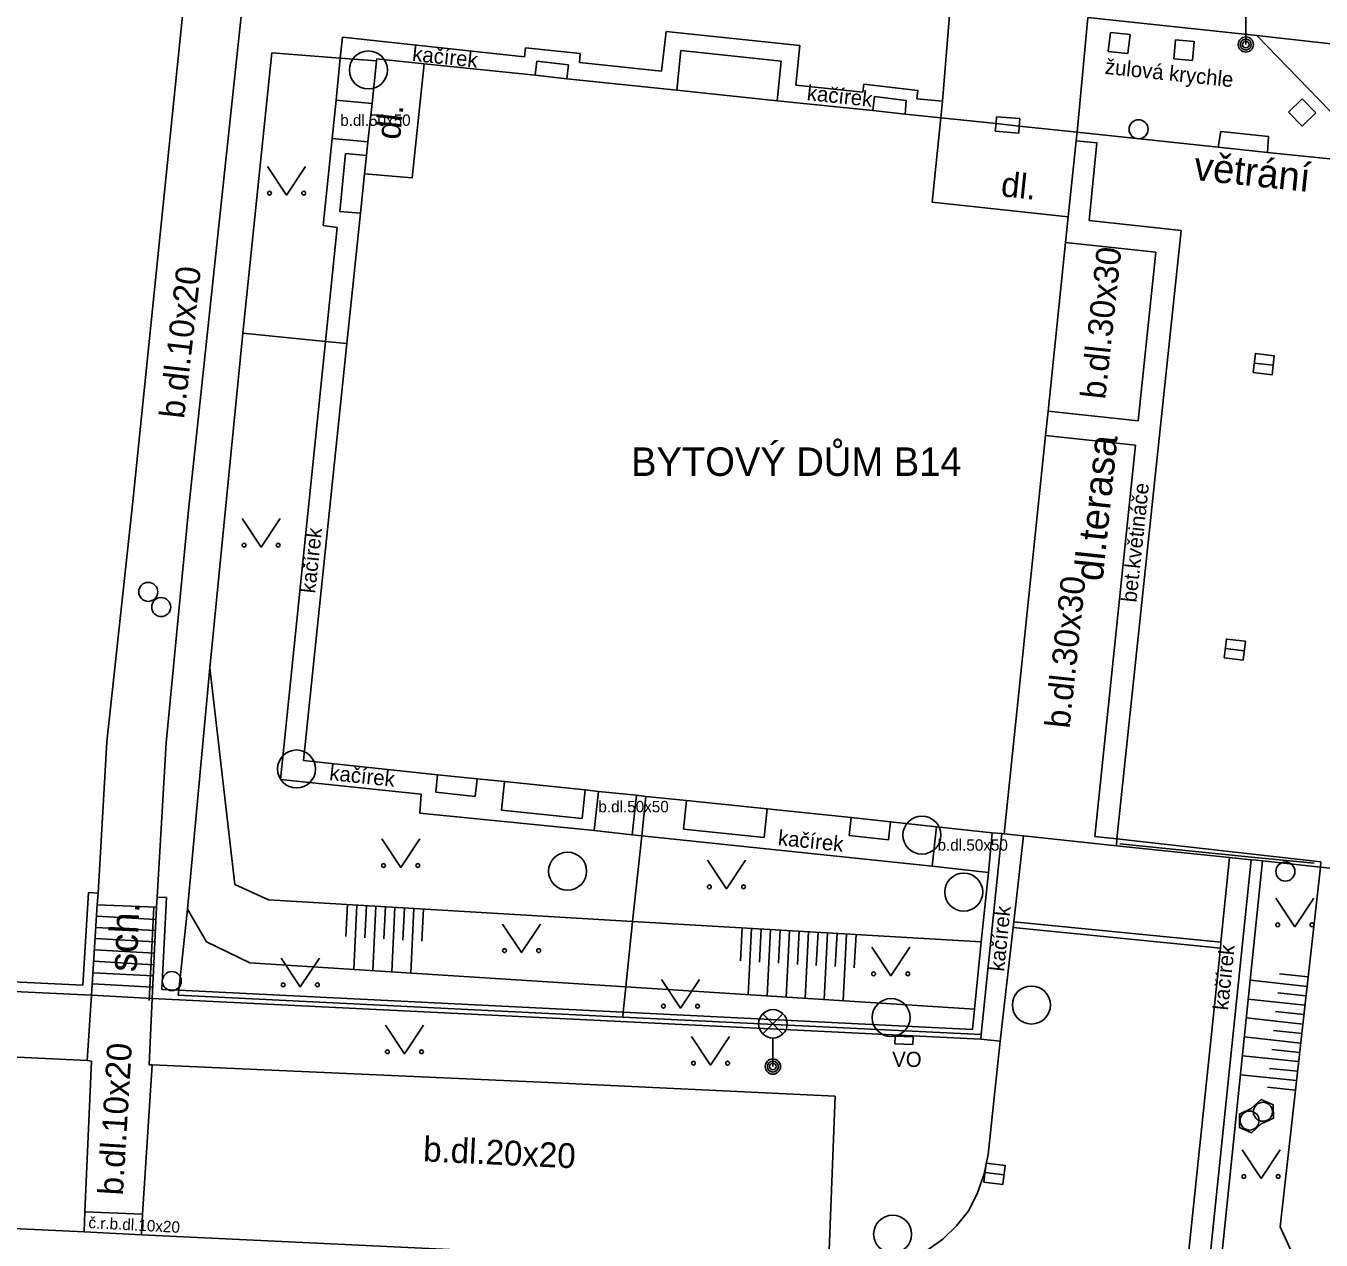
# Model space of a CAD drawing. Extents: x -598233 to -596890, y -1157848 to -1156431.
# Drawn here: x -597870.05 to -597835.98, y -1156792.22 to -1156760.28 of the extents above; entities that cross this region are included whole.
import ezdxf

# ---------------------------------------------------------------- set-up
doc = ezdxf.new("R2010")
doc.units = 0
for name, color, linetype in [('Level 10', 7, 'Continuous'), ('Level 11', 7, 'Continuous'), ('Level 14', 7, 'Continuous'), ('Level 15', 7, 'Continuous'), ('Level 24', 7, 'Continuous'), ('Level 25', 7, 'Continuous'), ('Level 26', 7, 'Continuous'), ('Level 27', 7, 'Continuous'), ('Level 28', 7, 'Continuous'), ('Level 33', 7, 'Continuous'), ('Level 36', 7, 'Continuous'), ('Level 40', 7, 'Continuous'), ('Level 41', 7, 'Continuous'), ('Level 42', 7, 'Continuous'), ('Level 5', 7, 'Continuous'), ('Level 7', 7, 'Continuous'), ('Level 9', 7, 'Continuous')]:
    doc.layers.add(name, color=color, linetype=linetype)

msp = doc.modelspace()

# ---------------------------------------------------------------- linework, layer by layer
at = {"layer": 'Level 10'}
for points in [[(-597842.12, -1156760.06), (-597837.67, -1156760.53)], [(-597835.33, -1156760.8), (-597837.67, -1156760.53)], [(-597899.02, -1156790.58), (-597898.8, -1156786.04), (-597868.44, -1156787.5)], [(-597844.42, -1156786.99), (-597844.74, -1156789.97)], [(-597868.44, -1156787.5), (-597868.32, -1156787.52), (-597868.5, -1156791.48), (-597868.52, -1156792.01)], [(-597867.01, -1156792.09), (-597866.98, -1156791.54), (-597866.73, -1156787.61)], [(-597866.73, -1156787.61), (-597856.5, -1156788.07)], [(-597856.5, -1156788.07), (-597848.76, -1156788.44)], [(-597848.76, -1156788.44), (-597848.94, -1156792.95)], [(-597844.74, -1156789.97), (-597844.84, -1156790.48), (-597845.02, -1156790.98), (-597845.25, -1156791.45)], [(-597845.25, -1156791.45), (-597845.57, -1156791.85), (-597845.93, -1156792.2), (-597846.35, -1156792.5)], [(-597868.52, -1156792.01), (-597867.01, -1156792.09)]]:
    msp.add_lwpolyline(points, dxfattribs=at)
at = {"layer": 'Level 11'}
for points in [[(-597868.15, -1156783.1), (-597867.92, -1156779.12), (-597867.24, -1156772.79), (-597865.68, -1156757.6)], [(-597866.6, -1156783.2), (-597866.36, -1156779.14), (-597865.77, -1156773.02), (-597864.14, -1156757.72)], [(-597845.73, -1156759.67), (-597845.94, -1156762.26), (-597845.98, -1156762.7)], [(-597842.4, -1156763.08), (-597842.12, -1156760.06)], [(-597853.33, -1156761.47), (-597853.21, -1156760.43)], [(-597853.21, -1156760.43), (-597849.69, -1156760.8)], [(-597861.72, -1156760.58), (-597861.78, -1156761.13)], [(-597861.72, -1156760.58), (-597856.93, -1156761.09)], [(-597849.69, -1156760.8), (-597849.8, -1156761.84)], [(-597837.67, -1156760.53), (-597834.39, -1156763.92), (-597824.1, -1156774.56)], [(-597861.78, -1156761.13), (-597861.89, -1156762.23)], [(-597856.91, -1156760.86), (-597856.93, -1156761.09)], [(-597856.91, -1156760.86), (-597855.47, -1156761.01)], [(-597855.47, -1156761.01), (-597855.49, -1156761.24)], [(-597855.49, -1156761.24), (-597853.33, -1156761.47)], [(-597849.8, -1156761.84), (-597848.03, -1156762.02)], [(-597848.01, -1156761.81), (-597848.03, -1156762.02)], [(-597848.01, -1156761.81), (-597846.59, -1156761.98)], [(-597846.59, -1156761.98), (-597846.61, -1156762.2)], [(-597846.61, -1156762.2), (-597845.94, -1156762.26)], [(-597861.89, -1156762.23), (-597861.99, -1156763.24)], [(-597860.94, -1156762.32), (-597861.89, -1156762.23)], [(-597861.99, -1156763.24), (-597862.23, -1156765.53)], [(-597861.05, -1156763.33), (-597861.99, -1156763.24)], [(-597842.42, -1156763.3), (-597841.88, -1156763.36)], [(-597842.08, -1156765.4), (-597841.88, -1156763.36)], [(-597862.23, -1156765.53), (-597861.86, -1156765.58)], [(-597862.17, -1156768.58), (-597861.86, -1156765.58)], [(-597842.08, -1156765.4), (-597839.66, -1156765.66)], [(-597839.66, -1156765.66), (-597841.35, -1156781.67)], [(-597840.33, -1156766.23), (-597842.7, -1156765.98)], [(-597840.79, -1156770.67), (-597840.33, -1156766.23)], [(-597863.35, -1156780.11), (-597862.17, -1156768.58)], [(-597840.79, -1156770.67), (-597843.16, -1156770.42)], [(-597840.86, -1156771.31), (-597843.23, -1156771.06)], [(-597841.93, -1156781.61), (-597840.86, -1156771.31)], [(-597859.65, -1156780.49), (-597863.35, -1156780.11)], [(-597859.69, -1156780.99), (-597859.65, -1156780.49)], [(-597854.99, -1156780.42), (-597855.1, -1156781.45)], [(-597853.99, -1156780.52), (-597854.1, -1156781.56)], [(-597855.1, -1156781.45), (-597859.69, -1156780.99)], [(-597854.1, -1156781.56), (-597855.1, -1156781.45)], [(-597853.85, -1156781.59), (-597854.1, -1156781.56)], [(-597846.21, -1156782.39), (-597853.85, -1156781.59)], [(-597846.1, -1156781.35), (-597846.21, -1156782.39)], [(-597845.15, -1156786.68), (-597845.1, -1156786.15), (-597844.92, -1156784.38), (-597844.73, -1156782.55), (-597844.63, -1156781.51)], [(-597843.81, -1156781.59), (-597844.06, -1156783.85), (-597844.08, -1156784), (-597844.42, -1156786.99)], [(-597841.93, -1156781.61), (-597841.35, -1156781.67)], [(-597841.35, -1156781.67), (-597841.36, -1156781.85)], [(-597839.5, -1156792.92), (-597838.63, -1156784.54), (-597838.62, -1156784.39), (-597838.39, -1156782.16)], [(-597837.52, -1156782.25), (-597838.6, -1156792.7)], [(-597844.73, -1156782.55), (-597846.21, -1156782.39)], [(-597868.55, -1156785.52), (-597868.4, -1156783.08)], [(-597866.35, -1156783.21), (-597866.47, -1156785.63)], [(-597868.17, -1156783.4), (-597866.61, -1156783.47)], [(-597868.21, -1156784), (-597866.64, -1156784.08)], [(-597868.19, -1156783.7), (-597866.63, -1156783.79)], [(-597844.08, -1156784), (-597838.63, -1156784.54)], [(-597844.06, -1156783.85), (-597838.62, -1156784.39)], [(-597901.3, -1156784.21), (-597899.76, -1156784.29), (-597868.32, -1156785.78)], [(-597868.23, -1156784.29), (-597866.66, -1156784.38)], [(-597868.24, -1156784.59), (-597866.67, -1156784.68)], [(-597868.26, -1156784.89), (-597866.69, -1156784.98)], [(-597868.28, -1156785.19), (-597866.7, -1156785.27)], [(-597868.3, -1156785.48), (-597866.72, -1156785.57)], [(-597866.47, -1156785.63), (-597866.03, -1156785.65)], [(-597866.03, -1156785.65), (-597854.34, -1156786.23)], [(-597868.44, -1156787.5), (-597868.32, -1156785.78)], [(-597868.32, -1156785.78), (-597866.73, -1156785.87)], [(-597866.73, -1156785.87), (-597868.32, -1156785.78)], [(-597866.73, -1156785.87), (-597866.81, -1156787.61)], [(-597854.34, -1156786.23), (-597845.15, -1156786.68)], [(-597844.93, -1156786.94), (-597844.42, -1156786.99)], [(-597866.81, -1156787.61), (-597866.73, -1156787.61)], [(-597837.56, -1156789.17), (-597837.81, -1156789.4), (-597838.13, -1156789.26), (-597838.13, -1156788.91), (-597837.82, -1156788.76)], [(-597837.82, -1156788.76), (-597837.56, -1156788.53), (-597837.24, -1156788.67), (-597837.23, -1156789.02), (-597837.56, -1156789.17)], [(-597868.52, -1156792.01), (-597899.02, -1156790.58)], [(-597868.5, -1156791.48), (-597866.98, -1156791.54)], [(-597867.01, -1156792.09), (-597848.94, -1156792.95)]]:
    msp.add_lwpolyline(points, dxfattribs=at)
at = {"layer": 'Level 14'}
for points in [[(-597864.55, -1156782.87), (-597865.21, -1156777.17)], [(-597836, -1156782.41), (-597837.06, -1156791.88)], [(-597863.67, -1156783.27), (-597864.55, -1156782.87)], [(-597854.09, -1156783.84), (-597863.67, -1156783.27)], [(-597865.3, -1156784.38), (-597865.8, -1156783.52)], [(-597844.92, -1156784.38), (-597854.09, -1156783.84)], [(-597864.16, -1156784.93), (-597865.3, -1156784.38)], [(-597854.27, -1156785.56), (-597864.16, -1156784.93)], [(-597845.1, -1156786.15), (-597854.27, -1156785.56)], [(-597837.06, -1156791.88), (-597836.74, -1156792.57)]]:
    msp.add_lwpolyline(points, dxfattribs=at)
at = {"layer": 'Level 15'}
for points in [[(-597861.59, -1156783.39), (-597861.63, -1156784.24)], [(-597861.34, -1156783.41), (-597861.42, -1156785.11)], [(-597861.09, -1156783.42), (-597861.13, -1156784.27)], [(-597860.84, -1156783.44), (-597860.92, -1156785.14)], [(-597860.59, -1156783.45), (-597860.63, -1156784.3)], [(-597860.34, -1156783.47), (-597860.42, -1156785.17)], [(-597860.09, -1156783.48), (-597860.13, -1156784.33)], [(-597859.84, -1156783.5), (-597859.92, -1156785.2)], [(-597859.59, -1156783.51), (-597859.63, -1156784.36)], [(-597851.21, -1156784.01), (-597851.25, -1156784.88)], [(-597850.96, -1156784.02), (-597851.05, -1156785.77)], [(-597850.71, -1156784.04), (-597850.75, -1156784.91)], [(-597850.46, -1156784.05), (-597850.55, -1156785.8)], [(-597850.21, -1156784.06), (-597850.25, -1156784.94)], [(-597849.96, -1156784.08), (-597850.05, -1156785.84)], [(-597849.71, -1156784.09), (-597849.75, -1156784.97)], [(-597849.46, -1156784.11), (-597849.55, -1156785.87)], [(-597849.21, -1156784.12), (-597849.26, -1156785)], [(-597848.96, -1156784.14), (-597849.05, -1156785.9)], [(-597848.71, -1156784.15), (-597848.76, -1156785.03)], [(-597848.46, -1156784.17), (-597848.55, -1156785.93)], [(-597848.21, -1156784.18), (-597848.26, -1156785.06)], [(-597837.07, -1156785.22), (-597836.32, -1156785.3)], [(-597837.84, -1156785.39), (-597836.35, -1156785.55)], [(-597837.9, -1156785.89), (-597836.41, -1156786.04)], [(-597837.12, -1156785.72), (-597836.38, -1156785.8)], [(-597837.95, -1156786.38), (-597836.46, -1156786.54)], [(-597837.18, -1156786.21), (-597836.43, -1156786.29)], [(-597837.23, -1156786.71), (-597836.49, -1156786.79)], [(-597838, -1156786.88), (-597836.52, -1156787.04)], [(-597838.05, -1156787.38), (-597836.57, -1156787.53)], [(-597837.28, -1156787.21), (-597836.55, -1156787.29)], [(-597837.34, -1156787.71), (-597836.6, -1156787.78)], [(-597838.1, -1156787.88), (-597836.63, -1156788.03)], [(-597837.39, -1156788.2), (-597836.66, -1156788.28)]]:
    msp.add_lwpolyline(points, dxfattribs=at)
at = {"layer": 'Level 24'}
for points in [[(-597847.18, -1156786.86), (-597847.19, -1156787.06)], [(-597847.19, -1156787.06), (-597846.72, -1156787.08)], [(-597847.18, -1156786.86), (-597846.71, -1156786.88)], [(-597846.71, -1156786.88), (-597846.72, -1156787.08)]]:
    msp.add_lwpolyline(points, dxfattribs=at)
at = {"layer": 'Level 25'}
for points in [[(-597841.58, -1156760.95), (-597841.52, -1156760.45)], [(-597841.52, -1156760.45), (-597841, -1156760.51)], [(-597841, -1156760.51), (-597841.06, -1156761.01)], [(-597839.81, -1156760.65), (-597839.85, -1156761.15)], [(-597839.32, -1156760.69), (-597839.81, -1156760.65)], [(-597839.36, -1156761.19), (-597839.32, -1156760.69)], [(-597841.06, -1156761.01), (-597841.58, -1156760.95)], [(-597839.85, -1156761.15), (-597839.36, -1156761.19)], [(-597836.84, -1156762.55), (-597836.48, -1156762.2)], [(-597836.48, -1156762.2), (-597836.12, -1156762.57)], [(-597836.48, -1156762.92), (-597836.84, -1156762.55)], [(-597836.12, -1156762.57), (-597836.48, -1156762.92)], [(-597838.69, -1156763.47), (-597838.62, -1156763.06), (-597837.36, -1156763.19), (-597837.39, -1156763.61)]]:
    msp.add_lwpolyline(points, dxfattribs=at)
at = {"layer": 'Level 26'}
for points in [[(-597852.93, -1156761.97), (-597852.82, -1156760.93)], [(-597852.82, -1156760.93), (-597850.18, -1156761.21)], [(-597856.65, -1156761.58), (-597856.61, -1156761.21)], [(-597856.61, -1156761.21), (-597855.78, -1156761.3)], [(-597855.82, -1156761.67), (-597855.78, -1156761.3)], [(-597850.29, -1156762.25), (-597850.18, -1156761.21)], [(-597847.77, -1156762.51), (-597847.73, -1156762.14)], [(-597847.73, -1156762.14), (-597846.89, -1156762.24)], [(-597846.92, -1156762.6), (-597846.89, -1156762.24)], [(-597844.53, -1156762.85), (-597844.55, -1156763.05)], [(-597844.52, -1156762.67), (-597844.53, -1156762.85)], [(-597843.9, -1156762.72), (-597844.52, -1156762.67)], [(-597843.92, -1156762.92), (-597843.9, -1156762.72)], [(-597844.55, -1156763.05), (-597843.93, -1156763.1)], [(-597843.93, -1156763.1), (-597843.92, -1156762.92)], [(-597861.64, -1156763.64), (-597861.79, -1156765.16)], [(-597861.09, -1156763.69), (-597861.64, -1156763.64)], [(-597861.25, -1156765.21), (-597861.79, -1156765.16)], [(-597859.22, -1156779.98), (-597859.27, -1156780.44)], [(-597858.18, -1156780.09), (-597858.23, -1156780.55)], [(-597857.46, -1156780.16), (-597857.54, -1156780.91)], [(-597859.27, -1156780.44), (-597858.23, -1156780.55)], [(-597855.34, -1156780.38), (-597855.42, -1156781.13)], [(-597857.54, -1156780.91), (-597855.42, -1156781.13)], [(-597852.67, -1156780.66), (-597852.75, -1156781.41)], [(-597850.55, -1156780.88), (-597850.63, -1156781.63)], [(-597848.34, -1156781.11), (-597848.39, -1156781.58)], [(-597847.31, -1156781.22), (-597847.36, -1156781.69)], [(-597852.75, -1156781.41), (-597850.63, -1156781.63)], [(-597848.39, -1156781.58), (-597847.36, -1156781.69)]]:
    msp.add_lwpolyline(points, dxfattribs=at)
at = {"layer": 'Level 27'}
for p, q in [((-597837.7382, -1156769.1504), (-597837.2418, -1156769.2096)), ((-597838.4982, -1156776.6604), (-597838.0018, -1156776.7196)), ((-597844.8182, -1156790.4504), (-597844.3218, -1156790.5096))]:
    msp.add_line(p, q, dxfattribs=at)
for points in [[(-597837.7679, -1156769.3986), (-597837.2714, -1156769.4579), (-597837.2121, -1156768.9614), (-597837.7086, -1156768.9021)], [(-597838.5279, -1156776.9086), (-597838.0314, -1156776.9679), (-597837.9721, -1156776.4714), (-597838.4686, -1156776.4121)], [(-597844.8479, -1156790.6986), (-597844.3514, -1156790.7579), (-597844.2921, -1156790.2614), (-597844.7886, -1156790.2021)]]:
    msp.add_lwpolyline(points, close=True, dxfattribs=at)
for centre in [(-597861.04, -1156761.44), (-597862.93, -1156779.83), (-597846.48, -1156781.57), (-597855.8, -1156782.52), (-597845.38, -1156783.07), (-597843.6, -1156786.04), (-597847.29, -1156786.37), (-597847.25, -1156792.07)]:
    msp.add_circle(centre, 0.5, dxfattribs=at)
at = {"layer": 'Level 28'}
for centre in [(-597840.78, -1156763), (-597866.83, -1156775.17), (-597866.49, -1156775.57), (-597836.92, -1156782.53), (-597866.21, -1156785.41), (-597837.51, -1156788.85), (-597837.86, -1156789.08)]:
    msp.add_circle(centre, 0.25, dxfattribs=at)
at = {"layer": 'Level 33'}
for p, q in [((-597837.96, -1156760.02), (-597837.96, -1156760.77)), ((-597850.665, -1156786.8), (-597850.135, -1156786.27)), ((-597850.665, -1156786.27), (-597850.135, -1156786.8)), ((-597850.4, -1156786.91), (-597850.4, -1156787.66))]:
    msp.add_line(p, q, dxfattribs=at)
for centre, radius in [((-597837.96, -1156760.77), 0.2), ((-597837.96, -1156760.77), 0.1445), ((-597837.96, -1156760.77), 0.0876), ((-597850.4, -1156786.535), 0.375), ((-597850.4, -1156787.66), 0.2), ((-597850.4, -1156787.66), 0.1445), ((-597850.4, -1156787.66), 0.0876)]:
    msp.add_circle(centre, radius, dxfattribs=at)
at = {"layer": 'Level 36'}
for points in [[(-597863.69, -1156763.98), (-597863.19, -1156764.73), (-597862.69, -1156763.98)], [(-597864.36, -1156773.24), (-597863.86, -1156773.99), (-597863.36, -1156773.24)], [(-597860.69, -1156781.67), (-597860.19, -1156782.42), (-597859.69, -1156781.67)], [(-597852.12, -1156782.23), (-597851.62, -1156782.98), (-597851.12, -1156782.23)], [(-597837.17, -1156783.23), (-597836.67, -1156783.98), (-597836.17, -1156783.23)], [(-597857.51, -1156783.91), (-597857.01, -1156784.66), (-597856.51, -1156783.91)], [(-597847.8, -1156784.52), (-597847.3, -1156785.27), (-597846.8, -1156784.52)], [(-597863.33, -1156784.81), (-597862.83, -1156785.56), (-597862.33, -1156784.81)], [(-597853.33, -1156785.37), (-597852.83, -1156786.12), (-597852.33, -1156785.37)], [(-597860.59, -1156786.57), (-597860.09, -1156787.32), (-597859.59, -1156786.57)], [(-597852.54, -1156786.87), (-597852.04, -1156787.62), (-597851.54, -1156786.87)], [(-597838.06, -1156789.85), (-597837.56, -1156790.6), (-597837.06, -1156789.85)]]:
    msp.add_lwpolyline(points, dxfattribs=at)
for centre in [(-597863.6402, -1156764.6798), (-597862.7408, -1156764.6798), (-597864.3102, -1156773.9398), (-597863.4108, -1156773.9398), (-597860.6402, -1156782.3698), (-597859.7408, -1156782.3698), (-597852.0702, -1156782.9298), (-597851.1708, -1156782.9298), (-597837.1202, -1156783.9298), (-597836.2208, -1156783.9298), (-597857.4602, -1156784.6098), (-597856.5608, -1156784.6098), (-597847.7502, -1156785.2198), (-597846.8508, -1156785.2198), (-597863.2802, -1156785.5098), (-597862.3808, -1156785.5098), (-597853.2802, -1156786.0698), (-597852.3808, -1156786.0698), (-597860.5402, -1156787.2698), (-597859.6408, -1156787.2698), (-597852.4902, -1156787.5698), (-597851.5908, -1156787.5698), (-597838.0102, -1156790.5498), (-597837.1108, -1156790.5498)]:
    msp.add_circle(centre, 0.05, dxfattribs=at)
at = {"layer": 'Level 5'}
for points in [[(-597862.75, -1156779.61), (-597861.61, -1156768.64), (-597861.25, -1156765.21), (-597861.14, -1156764.17), (-597861.09, -1156763.69), (-597861.05, -1156763.33), (-597860.94, -1156762.32), (-597860.83, -1156761.2), (-597860.82, -1156761.15)], [(-597860.82, -1156761.15), (-597859.57, -1156761.28), (-597856.65, -1156761.58), (-597855.82, -1156761.67), (-597852.93, -1156761.97), (-597850.29, -1156762.25), (-597847.77, -1156762.51), (-597846.92, -1156762.6), (-597845.98, -1156762.7), (-597844.53, -1156762.85)], [(-597859.57, -1156761.28), (-597859.89, -1156764.28), (-597861.14, -1156764.17)], [(-597842.63, -1156765.3), (-597846.21, -1156764.92), (-597845.98, -1156762.7)], [(-597844.53, -1156762.85), (-597843.92, -1156762.92)], [(-597842.4, -1156763.08), (-597842.42, -1156763.3), (-597842.63, -1156765.3), (-597842.7, -1156765.98), (-597843.16, -1156770.42), (-597843.23, -1156771.06), (-597844.32, -1156781.54)], [(-597843.92, -1156762.92), (-597842.4, -1156763.08)], [(-597842.4, -1156763.08), (-597838.69, -1156763.47), (-597837.39, -1156763.61), (-597835.32, -1156763.82)], [(-597837.82, -1156782.22), (-597838.39, -1156782.16), (-597841.36, -1156781.85), (-597843.81, -1156781.59), (-597844.32, -1156781.54), (-597844.38, -1156781.53), (-597844.63, -1156781.51), (-597846.1, -1156781.35), (-597847.31, -1156781.22), (-597848.34, -1156781.11), (-597850.55, -1156780.88), (-597852.67, -1156780.66), (-597853.74, -1156780.55), (-597853.99, -1156780.52), (-597854.99, -1156780.42), (-597855.34, -1156780.38), (-597857.46, -1156780.16), (-597858.18, -1156780.09), (-597859.22, -1156779.98), (-597862.75, -1156779.61)], [(-597837.69, -1156782.23), (-597837.82, -1156782.22)], [(-597833.07, -1156782.72), (-597836, -1156782.41), (-597837.52, -1156782.25), (-597837.69, -1156782.23)]]:
    msp.add_lwpolyline(points, dxfattribs=at)
at = {"layer": 'Level 7'}
for points in [[(-597863.58, -1156760.99), (-597864.34, -1156768.36)], [(-597861.78, -1156761.13), (-597863.58, -1156760.99)], [(-597860.83, -1156761.2), (-597861.78, -1156761.13)], [(-597864.34, -1156768.36), (-597865.21, -1156777.17)], [(-597864.34, -1156768.36), (-597862.17, -1156768.58)], [(-597862.17, -1156768.58), (-597861.61, -1156768.64)], [(-597865.21, -1156777.17), (-597865.8, -1156783.52)], [(-597853.85, -1156781.59), (-597853.74, -1156780.55)], [(-597854.09, -1156783.84), (-597853.85, -1156781.59)], [(-597844.93, -1156786.94), (-597844.92, -1156786.82), (-597844.38, -1156781.53)], [(-597835.99, -1156782.27), (-597841.35, -1156781.67)], [(-597837.82, -1156782.22), (-597838.93, -1156792.97)], [(-597835.99, -1156782.27), (-597836, -1156782.41)], [(-597868.4, -1156783.08), (-597868.15, -1156783.1)], [(-597868.32, -1156785.78), (-597868.17, -1156783.4), (-597868.15, -1156783.1)], [(-597866.6, -1156783.2), (-597866.61, -1156783.47), (-597866.73, -1156785.87)], [(-597866.6, -1156783.2), (-597866.35, -1156783.21)], [(-597865.8, -1156783.52), (-597866.03, -1156785.65)], [(-597901.29, -1156783.96), (-597899.75, -1156784.03), (-597868.55, -1156785.52)], [(-597854.27, -1156785.56), (-597854.09, -1156783.84)], [(-597866.03, -1156785.65), (-597866.04, -1156785.78)], [(-597854.34, -1156786.23), (-597854.27, -1156785.56)], [(-597866.73, -1156785.87), (-597844.93, -1156786.94)], [(-597866.04, -1156785.78), (-597854.35, -1156786.36), (-597844.92, -1156786.82)], [(-597854.35, -1156786.36), (-597854.34, -1156786.23)]]:
    msp.add_lwpolyline(points, dxfattribs=at)
at = {"layer": 'Level 9'}
for points in [[(-597836.16, -1156782.31), (-597837.81, -1156782.15), (-597841.27, -1156781.8)], [(-597866.68, -1156783.47), (-597866.81, -1156785.92)]]:
    msp.add_lwpolyline(points, dxfattribs=at)

# ---------------------------------------------------------------- texts
at = {"layer": 'Level 40'}
for s, height, rotation, p in [('kačírek', 0.4, 353.98416, (-597859.9, -1156761.2)), ('kačírek', 0.4, 353.98416, (-597849.52, -1156762.23)), ('dl.', 0.65, 84, (-597860.21, -1156763.29)), ('dl.', 0.65, 354.01389, (-597844.42, -1156764.76)), ('b.dl.30x30', 0.65, 83.83229, (-597841.66, -1156770.12)), ('b.dl.10x20', 0.65, 83.53335, (-597865.89, -1156770.63)), ('kačírek', 0.4, 83.83229, (-597862.44, -1156775.22)), ('b.dl.30x30', 0.65, 83.83229, (-597842.6, -1156778.78)), ('kačírek', 0.4, 353.98416, (-597862.08, -1156780.12)), ('kačírek', 0.4, 353.98416, (-597850.28, -1156781.83)), ('kačírek', 0.4, 84, (-597844.32, -1156785.17)), ('kačírek', 0.4, 84, (-597838.43, -1156786.19)), ('b.dl.10x20', 0.65, 86.52731, (-597867.5, -1156791.06)), ('b.dl.20x20', 0.65, 357.31564, (-597859.61, -1156790.15)), ('č.r.b.dl.10x20', 0.3, 357, (-597868.41, -1156791.91))]:
    msp.add_text(s, height=height, rotation=rotation, dxfattribs=at).set_placement(p)
for p in [(-597861.78, -1156762.91), (-597854.99, -1156780.97), (-597846.07, -1156781.98)]:
    msp.add_text('b.dl.50x50', height=0.3, dxfattribs=at).set_placement(p)
at = {"layer": 'Level 41'}
for s, height, p in [('BYTOVÝ DŮM B14', 0.75, (-597854.13, -1156772.12)), ('VO', 0.4, (-597847.26, -1156787.67))]:
    msp.add_text(s, height=height, dxfattribs=at).set_placement(p)
at = {"layer": 'Level 42'}
for s, height, rotation, p in [('žulová krychle', 0.4, 354, (-597841.68, -1156761.54)), ('větrání', 0.75, 354, (-597839.35, -1156764.33)), ('dl.terasa', 0.75, 84.04804, (-597841.73, -1156774.91)), ('bet.květináče', 0.4, 83.87688, (-597840.84, -1156775.46)), ('sch.', 0.75, 87.2935, (-597867.14, -1156785.18))]:
    msp.add_text(s, height=height, rotation=rotation, dxfattribs=at).set_placement(p)

doc.saveas('drawing.dxf')
